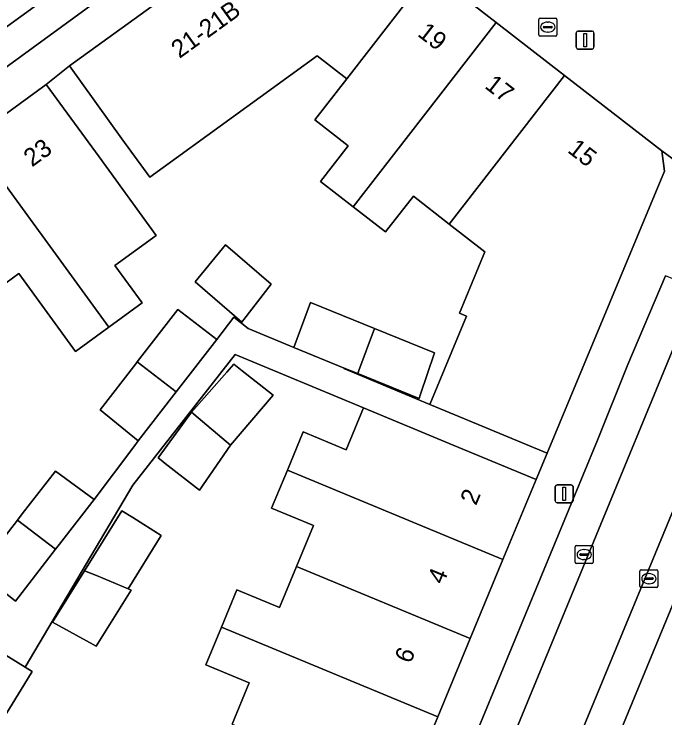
# Model space of a CAD drawing. Extents: x 159817 to 160765, y 380688 to 381638.
# Drawn here: x 160035.78 to 160072.04, y 381396.87 to 381436.09 of the extents above; entities that cross this region are included whole.
import ezdxf

# ---------------------------------------------------------------- set-up
doc = ezdxf.new("R2010")
doc.units = 0
for name, color, linetype in [('IMGEO_Brandkraan', 7, 'Continuous'), ('IMGEO_Erf', 7, 'Continuous'), ('IMGEO_Kolk', 7, 'Continuous'), ('IMGEO_Lichtmast', 7, 'Continuous'), ('IMGEO_Pand', 7, 'Continuous'), ('IMGEO_Pand_nummerreeks', 7, 'Continuous'), ('IMGEO_Parkeervlak_open', 7, 'Continuous'), ('IMGEO_Rijbaan_lokaal_open', 7, 'Continuous'), ('IMGEO_Voetpad_open', 7, 'Continuous')]:
    doc.layers.add(name, color=color, linetype=linetype)

msp = doc.modelspace()

# ---------------------------------------------------------------- linework, layer by layer
at = {"layer": 'IMGEO_Brandkraan'}
for p, q in [((160065.015, 381434.937), (160065.015, 381435.789)), ((160065.09, 381435.863), (160065.942, 381435.863)), ((160066.016, 381435.789), (160066.016, 381434.937)), ((160065.274, 381435.357), (160065.274, 381435.369)), ((160065.712, 381435.32), (160065.314, 381435.32)), ((160065.317, 381435.406), (160065.715, 381435.406)), ((160065.503, 381435.643), (160065.528, 381435.643)), ((160065.758, 381435.369), (160065.758, 381435.357)), ((160065.526, 381435.083), (160065.501, 381435.083)), ((160065.942, 381434.863), (160065.09, 381434.863))]:
    msp.add_line(p, q, dxfattribs=at)
for points in [[(160065.015, 381434.937), (160065.015, 381435.789)], [(160065.09, 381435.863), (160065.942, 381435.863)], [(160066.016, 381435.789), (160066.016, 381434.937)], [(160065.942, 381434.863), (160065.09, 381434.863)]]:
    msp.add_lwpolyline(points, dxfattribs=at)
for centre, radius, start, end in [((160065.092, 381435.787), 0.0765, 91.552, 178.448), ((160065.092, 381435.787), 0.0765, 91.552, 178.448), ((160065.94, 381435.787), 0.0765, 1.552, 88.448), ((160065.94, 381435.787), 0.0765, 1.552, 88.448), ((160065.314, 381435.366), 0.0403, 85.8775, 175.7526), ((160065.311, 381435.356), 0.0366, 178.938, 274.7102), ((160065.715, 381435.363), 0.043, 264.8664, 352.4533), ((160065.719, 381435.368), 0.0386, 1.7309, 96.639), ((160065.092, 381434.939), 0.0765, 181.552, 268.448), ((160065.092, 381434.939), 0.0765, 181.552, 268.448), ((160065.94, 381434.939), 0.0765, 271.552, 358.448), ((160065.94, 381434.939), 0.0765, 271.552, 358.448)]:
    msp.add_arc(centre, radius, start, end, dxfattribs=at)
for centre, major_axis, ratio, start_param, end_param in [((160065.502, 381435.363), (-0.387, 0.002), 0.722429, 4.712389, 7.853982), ((160065.527, 381435.363), (-0.39, 0.002), 0.717154, 1.570796, 4.712389)]:
    msp.add_ellipse(centre, major_axis=major_axis, ratio=ratio, start_param=start_param, end_param=end_param, dxfattribs=at)
at = {"layer": 'IMGEO_Erf'}
for points in [[(160033.758, 381405.044), (160035.965, 381407.896), (160036.231, 381408.239), (160038.077, 381410.624), (160040.241, 381409.052), (160042.441, 381411.985), (160042.696, 381412.315), (160040.577, 381414.04), (160042.554, 381416.597), (160042.639, 381416.705), (160044.906, 381419.637), (160047.067, 381417.966), (160048.012, 381419.202), (160048.826, 381418.579), (160051.355, 381417.507), (160052.284, 381420.025), (160055.851, 381418.574), (160059.206, 381417.21), (160058.407, 381414.863), (160058.34, 381414.666), (160054.922, 381416.057), (160054.161, 381416.367), (160054.148, 381416.339), (160058.937, 381414.335), (160060.981, 381419.257), (160060.592, 381419.418), (160062.014, 381422.844), (160060.018, 381424.392), (160058.022, 381425.94), (160056.479, 381423.95), (160054.664, 381425.358), (160052.849, 381426.766), (160054.389, 381428.751), (160052.529, 381430.193), (160054.309, 381432.488), (160052.669, 381433.76), (160043.336, 381427.009), (160041.789, 381429.147), (160038.859, 381433.197), (160037.568, 381432.172), (160040.513, 381428.131), (160043.7, 381423.756), (160041.398, 381422.079), (160042.914, 381419.998), (160041.06, 381418.647), (160039.207, 381417.297), (160036.042, 381421.64), (160033.9, 381420.079)], [(160047.922, 381396.523), (160048.88, 381398.835), (160046.463, 381399.837), (160047.326, 381401.922), (160048.19, 381404.007), (160050.559, 381403.026), (160051.506, 381405.312), (160052.453, 381407.599), (160050.123, 381408.564), (160051.002, 381410.685), (160051.881, 381412.807), (160054.271, 381411.817), (160055.238, 381414.152), (160048.089, 381417.114), (160042.396, 381409.839), (160036.404, 381399.7), (160036.79, 381399.463), (160036.521, 381399.025), (160035.166, 381396.815)]]:
    msp.add_lwpolyline(points, dxfattribs=at)
for points in [[(160045.876, 381421.166), (160047.555, 381423.238), (160050.094, 381421.042), (160048.574, 381419.081), (160048.458, 381418.932)], [(160047.843, 381412.079), (160046.105, 381409.568), (160044.198, 381411.057), (160043.964, 381411.24), (160043.813, 381411.358), (160045.667, 381413.901), (160047.622, 381416.136), (160048.012, 381416.581), (160048.478, 381416.217), (160050.22, 381414.857)], [(160039.706, 381405.077), (160041.782, 381408.411), (160042.385, 381408.036), (160043.977, 381407.045), (160042.127, 381404.074), (160042.304, 381404.001), (160040.351, 381400.865), (160040.185, 381400.956), (160037.92, 381402.209)]]:
    msp.add_lwpolyline(points, close=True, dxfattribs=at)
at = {"layer": 'IMGEO_Kolk'}
for p, q in [((160067.04, 381405.55), (160067.04, 381406.402)), ((160067.115, 381406.476), (160067.967, 381406.476)), ((160067.528, 381406.256), (160067.553, 381406.256)), ((160068.041, 381406.402), (160068.041, 381405.55)), ((160067.299, 381405.97), (160067.299, 381405.982)), ((160067.737, 381405.933), (160067.339, 381405.933)), ((160067.342, 381406.019), (160067.74, 381406.019)), ((160067.783, 381405.982), (160067.783, 381405.97)), ((160067.967, 381405.476), (160067.115, 381405.476)), ((160067.551, 381405.696), (160067.526, 381405.696)), ((160070.72, 381405.133), (160071.572, 381405.133)), ((160070.645, 381404.207), (160070.645, 381405.059)), ((160071.133, 381404.913), (160071.158, 381404.913)), ((160071.646, 381405.059), (160071.646, 381404.207)), ((160070.904, 381404.627), (160070.904, 381404.639)), ((160071.342, 381404.59), (160070.944, 381404.59)), ((160070.947, 381404.676), (160071.345, 381404.676)), ((160071.156, 381404.353), (160071.131, 381404.353)), ((160071.388, 381404.639), (160071.388, 381404.627)), ((160071.572, 381404.133), (160070.72, 381404.133))]:
    msp.add_line(p, q, dxfattribs=at)
for points in [[(160067.04, 381405.55), (160067.04, 381406.402)], [(160067.115, 381406.476), (160067.967, 381406.476)], [(160068.041, 381406.402), (160068.041, 381405.55)], [(160067.967, 381405.476), (160067.115, 381405.476)], [(160070.72, 381405.133), (160071.572, 381405.133)], [(160070.645, 381404.207), (160070.645, 381405.059)], [(160071.646, 381405.059), (160071.646, 381404.207)], [(160071.572, 381404.133), (160070.72, 381404.133)]]:
    msp.add_lwpolyline(points, dxfattribs=at)
for centre, radius, start, end in [((160067.117, 381406.4), 0.0765, 91.552, 178.448), ((160067.117, 381406.4), 0.0765, 91.552, 178.448), ((160067.965, 381406.4), 0.0765, 1.552, 88.448), ((160067.965, 381406.4), 0.0765, 1.552, 88.448), ((160067.339, 381405.979), 0.0403, 85.8775, 175.7526), ((160067.336, 381405.969), 0.0366, 178.938, 274.7102), ((160067.74, 381405.976), 0.043, 264.8664, 352.4533), ((160067.744, 381405.981), 0.0386, 1.7309, 96.639), ((160067.117, 381405.552), 0.0765, 181.552, 268.448), ((160067.117, 381405.552), 0.0765, 181.552, 268.448), ((160067.965, 381405.552), 0.0765, 271.552, 358.448), ((160067.965, 381405.552), 0.0765, 271.552, 358.448), ((160070.722, 381405.057), 0.0765, 91.552, 178.448), ((160070.722, 381405.057), 0.0765, 91.552, 178.448), ((160071.57, 381405.057), 0.0765, 1.552, 88.448), ((160071.57, 381405.057), 0.0765, 1.552, 88.448), ((160070.944, 381404.636), 0.0403, 85.8775, 175.7526), ((160070.941, 381404.626), 0.0366, 178.938, 274.7102), ((160071.345, 381404.633), 0.043, 264.8664, 352.4533), ((160071.349, 381404.638), 0.0386, 1.7309, 96.639), ((160070.722, 381404.209), 0.0765, 181.552, 268.448), ((160070.722, 381404.209), 0.0765, 181.552, 268.448), ((160071.57, 381404.209), 0.0765, 271.552, 358.448), ((160071.57, 381404.209), 0.0765, 271.552, 358.448)]:
    msp.add_arc(centre, radius, start, end, dxfattribs=at)
for centre, major_axis, ratio, start_param, end_param in [((160067.527, 381405.976), (-0.387, 0.002), 0.722429, 4.712389, 7.853982), ((160067.552, 381405.976), (-0.39, 0.002), 0.717154, 1.570796, 4.712389), ((160071.132, 381404.633), (-0.387, 0.002), 0.722429, 4.712389, 7.853982), ((160071.157, 381404.633), (-0.39, 0.002), 0.717154, 1.570796, 4.712389)]:
    msp.add_ellipse(centre, major_axis=major_axis, ratio=ratio, start_param=start_param, end_param=end_param, dxfattribs=at)
at = {"layer": 'IMGEO_Lichtmast'}
for p, q in [((160067.093, 381434.241), (160067.093, 381435.041)), ((160067.093, 381435.041), (160067.093, 381434.241)), ((160067.193, 381435.141), (160067.983, 381435.141)), ((160067.983, 381435.141), (160067.193, 381435.141)), ((160068.083, 381435.041), (160068.083, 381434.241)), ((160068.083, 381434.241), (160068.083, 381435.041)), ((160067.983, 381434.141), (160067.193, 381434.141)), ((160067.193, 381434.141), (160067.983, 381434.141)), ((160066.027, 381409.862), (160066.817, 381409.862)), ((160066.817, 381409.862), (160066.027, 381409.862)), ((160065.927, 381408.962), (160065.927, 381409.762)), ((160065.927, 381409.762), (160065.927, 381408.962)), ((160066.917, 381409.762), (160066.917, 381408.962)), ((160066.917, 381408.962), (160066.917, 381409.762)), ((160066.817, 381408.862), (160066.027, 381408.862)), ((160066.027, 381408.862), (160066.817, 381408.862))]:
    msp.add_line(p, q, dxfattribs=at)
for points in [[(160067.513, 381435.016), (160067.663, 381435.016), (160067.663, 381434.266), (160067.513, 381434.266), (160067.513, 381435.016)], [(160066.347, 381409.737), (160066.497, 381409.737), (160066.497, 381408.987), (160066.347, 381408.987), (160066.347, 381409.737)]]:
    msp.add_lwpolyline(points, dxfattribs=at)
for centre, start, end in [((160067.193, 381435.041), 90, 180), ((160067.193, 381435.041), 90, 180), ((160067.983, 381435.041), 0, 90), ((160067.983, 381435.041), 360, 90), ((160067.193, 381434.241), 180, 270), ((160067.193, 381434.241), 180, 270), ((160067.983, 381434.241), 270, 0), ((160067.983, 381434.241), 270, 0), ((160066.027, 381409.762), 90, 180), ((160066.027, 381409.762), 90, 180), ((160066.817, 381409.762), 0, 90), ((160066.817, 381409.762), 360, 90), ((160066.027, 381408.962), 180, 270), ((160066.027, 381408.962), 180, 270), ((160066.817, 381408.962), 270, 0), ((160066.817, 381408.962), 270, 0)]:
    msp.add_arc(centre, 0.1, start, end, dxfattribs=at)
at = {"layer": 'IMGEO_Pand'}
for points in [[(160054.309, 381432.488), (160058.955, 381438.477), (160053.686, 381442.564), (160052.148, 381442.81), (160038.859, 381433.197), (160041.789, 381429.147), (160043.336, 381427.009), (160052.669, 381433.76)], [(160054.309, 381432.488), (160052.529, 381430.193), (160054.389, 381428.751), (160052.849, 381426.766), (160054.664, 381425.358), (160062.63, 381435.626), (160058.955, 381438.477)], [(160066.439, 381432.672), (160062.63, 381435.626), (160054.664, 381425.358), (160056.479, 381423.95), (160058.022, 381425.94), (160060.018, 381424.392)], [(160066.439, 381432.672), (160060.018, 381424.392), (160062.014, 381422.844), (160060.592, 381419.418), (160060.981, 381419.257), (160058.937, 381414.335), (160060.866, 381413.534), (160065.483, 381411.617), (160067.455, 381416.366), (160072.008, 381427.329), (160071.859, 381428.467)], [(160033.412, 381429.144), (160041.06, 381418.647), (160042.914, 381419.998), (160041.398, 381422.079), (160043.7, 381423.756), (160040.513, 381428.131), (160037.568, 381432.172)], [(160029.417, 381426.233), (160033.9, 381420.079), (160036.042, 381421.64), (160039.207, 381417.297), (160041.06, 381418.647), (160033.412, 381429.144)], [(160045.876, 381421.166), (160048.458, 381418.932), (160048.574, 381419.081), (160050.094, 381421.042), (160047.555, 381423.238)], [(160055.851, 381418.574), (160052.284, 381420.025), (160051.355, 381417.507), (160054.161, 381416.367), (160054.922, 381416.057), (160054.986, 381416.231)], [(160047.067, 381417.966), (160044.906, 381419.637), (160042.639, 381416.705), (160044.8, 381415.036)], [(160055.851, 381418.574), (160054.986, 381416.231), (160054.922, 381416.057), (160058.34, 381414.666), (160058.407, 381414.863), (160059.206, 381417.21)], [(160044.67, 381414.867), (160044.8, 381415.036), (160042.639, 381416.705), (160042.554, 381416.597), (160040.577, 381414.04), (160042.696, 381412.315)], [(160050.22, 381414.857), (160048.478, 381416.217), (160048.012, 381416.581), (160047.622, 381416.136), (160045.667, 381413.901), (160045.795, 381413.794), (160047.843, 381412.079)], [(160063.016, 381405.707), (160064.863, 381410.165), (160060.244, 381412.078), (160055.238, 381414.152), (160054.271, 381411.817), (160051.881, 381412.807), (160051.002, 381410.685)], [(160047.843, 381412.079), (160045.795, 381413.794), (160045.667, 381413.901), (160043.813, 381411.358), (160043.964, 381411.24), (160044.198, 381411.057), (160046.105, 381409.568)], [(160040.241, 381409.052), (160038.077, 381410.624), (160036.231, 381408.239), (160035.965, 381407.896), (160038.09, 381406.273), (160038.313, 381406.561)], [(160063.016, 381405.707), (160051.002, 381410.685), (160050.123, 381408.564), (160052.453, 381407.599), (160051.506, 381405.312), (160061.191, 381401.301)], [(160043.977, 381407.045), (160042.385, 381408.036), (160041.782, 381408.411), (160039.706, 381405.077), (160040.371, 381404.802), (160042.127, 381404.074)], [(160038.09, 381406.273), (160035.965, 381407.896), (160033.758, 381405.044), (160035.19, 381403.91), (160035.854, 381403.385)], [(160042.304, 381404.001), (160042.127, 381404.074), (160040.371, 381404.802), (160039.706, 381405.077), (160037.92, 381402.209), (160040.185, 381400.956), (160040.351, 381400.865)], [(160059.381, 381396.93), (160061.191, 381401.301), (160051.506, 381405.312), (160050.559, 381403.026), (160048.19, 381404.007), (160047.326, 381401.922)], [(160059.381, 381396.93), (160047.326, 381401.922), (160046.463, 381399.837), (160048.88, 381398.835), (160047.922, 381396.523), (160057.559, 381392.532)], [(160036.404, 381399.7), (160034.28, 381401.001), (160032.652, 381398.345), (160032.794, 381398.259), (160034.957, 381396.943), (160035.166, 381396.815), (160036.521, 381399.025), (160036.79, 381399.463)]]:
    msp.add_lwpolyline(points, close=True, dxfattribs=at)
at = {"layer": 'IMGEO_Parkeervlak_open'}
for points in [[(160050.226, 381446.2), (160031.503, 381432.601)], [(160034.765, 381432.731), (160049.14, 381443.224)], [(160073.464, 381420.943), (160072.068, 381421.506), (160069.974, 381416.563), (160068.278, 381412.352), (160058.692, 381389.166)], [(160059.378, 381385.649), (160074.066, 381421.231)], [(160077.626, 381420.841), (160063.195, 381385.942), (160063.623, 381386.312), (160065.555, 381387.271)], [(160066.108, 381387.786), (160079.265, 381419.61), (160077.891, 381420.186)]]:
    msp.add_lwpolyline(points, dxfattribs=at)
at = {"layer": 'IMGEO_Rijbaan_lokaal_open'}
for points in [[(160050.226, 381446.2), (160050.029, 381446.475), (160047.723, 381449.532), (160047.631, 381449.677), (160029.153, 381436.195), (160028.584, 381435.83), (160009.727, 381422.019), (160012.236, 381418.577), (160031.361, 381432.512), (160031.503, 381432.601)], [(160077.626, 381420.841), (160078.049, 381421.832), (160078.915, 381423.919), (160075.79, 381425.372), (160074.503, 381422.274), (160074.066, 381421.231), (160059.378, 381385.649), (160058.74, 381384.186), (160046.049, 381353.712), (160045.961, 381353.423), (160049.167, 381352.154), (160049.223, 381352.25), (160061.916, 381382.928), (160063.095, 381385.76), (160063.195, 381385.942)]]:
    msp.add_lwpolyline(points, close=True, dxfattribs=at)
at = {"layer": 'IMGEO_Voetpad_open'}
for points in [[(160050.44, 381446.355), (160050.226, 381446.2), (160052.148, 381442.81), (160053.686, 381442.564), (160058.955, 381438.477), (160062.63, 381435.626), (160066.439, 381432.672), (160071.859, 381428.467), (160074.233, 381426.736), (160082.337, 381446.353)], [(159948.833, 381367.509), (159954.124, 381371.316), (159954.428, 381371.537), (159958.389, 381374.423), (159962.45, 381377.382), (159966.492, 381380.328), (159970.504, 381383.25), (159974.524, 381386.18), (159978.535, 381389.102), (159978.734, 381389.247), (159994.213, 381400.552), (159997.287, 381402.797), (160000, 381404.778), (160012.915, 381414.21), (160017.226, 381417.351), (160021.266, 381420.294), (160025.303, 381423.236), (160029.417, 381426.233), (160033.412, 381429.144), (160037.568, 381432.172), (160038.859, 381433.197), (160052.148, 381442.81), (160050.226, 381446.2)], [(160049.14, 381443.224), (160034.765, 381432.731)], [(160074.214, 381422.84), (160072.851, 381423.39), (160074.233, 381426.736), (160071.859, 381428.467), (160072.008, 381427.329), (160067.455, 381416.366), (160065.483, 381411.617), (160064.863, 381410.165), (160063.016, 381405.707), (160061.191, 381401.301), (160059.381, 381396.93), (160057.559, 381392.532), (160055.733, 381388.123), (160053.924, 381383.758), (160052.111, 381379.379), (160050.279, 381374.957), (160048.446, 381370.533)], [(160058.692, 381389.166), (160068.278, 381412.352), (160069.974, 381416.563), (160072.068, 381421.506)], [(160077.891, 381420.186), (160079.265, 381419.61), (160066.108, 381387.786)], [(160034.28, 381401.001), (160036.404, 381399.7), (160042.396, 381409.839), (160048.089, 381417.114), (160055.238, 381414.152), (160060.244, 381412.078), (160064.863, 381410.165), (160065.483, 381411.617), (160060.866, 381413.534), (160058.937, 381414.335), (160054.148, 381416.339), (160054.161, 381416.367), (160051.355, 381417.507), (160048.826, 381418.579), (160048.012, 381419.202), (160047.067, 381417.966), (160044.8, 381415.036), (160044.67, 381414.867), (160042.696, 381412.315), (160042.441, 381411.985), (160040.241, 381409.052), (160038.313, 381406.561), (160038.09, 381406.273), (160035.854, 381403.385), (160035.19, 381403.91)]]:
    msp.add_lwpolyline(points, dxfattribs=at)

# ---------------------------------------------------------------- texts
at = {"layer": 'IMGEO_Pand_nummerreeks'}
for s, rotation, p in [('21-21B', 35.8812, (160044.991, 381433.585)), ('19', 322.1963, (160058.201, 381434.911)), ('17', 322.2053, (160061.943, 381432.008)), ('23', 36.0768, (160036.777, 381427.538)), ('15', 322.1946, (160066.557, 381428.429)), ('2', 67.4993, (160061.515, 381408.67)), ('4', 67.4993, (160059.691, 381404.265)), ('6', 67.4993, (160057.865, 381399.858))]:
    msp.add_text(s, height=1, rotation=rotation, dxfattribs=at).set_placement(p)

doc.saveas('drawing.dxf')
